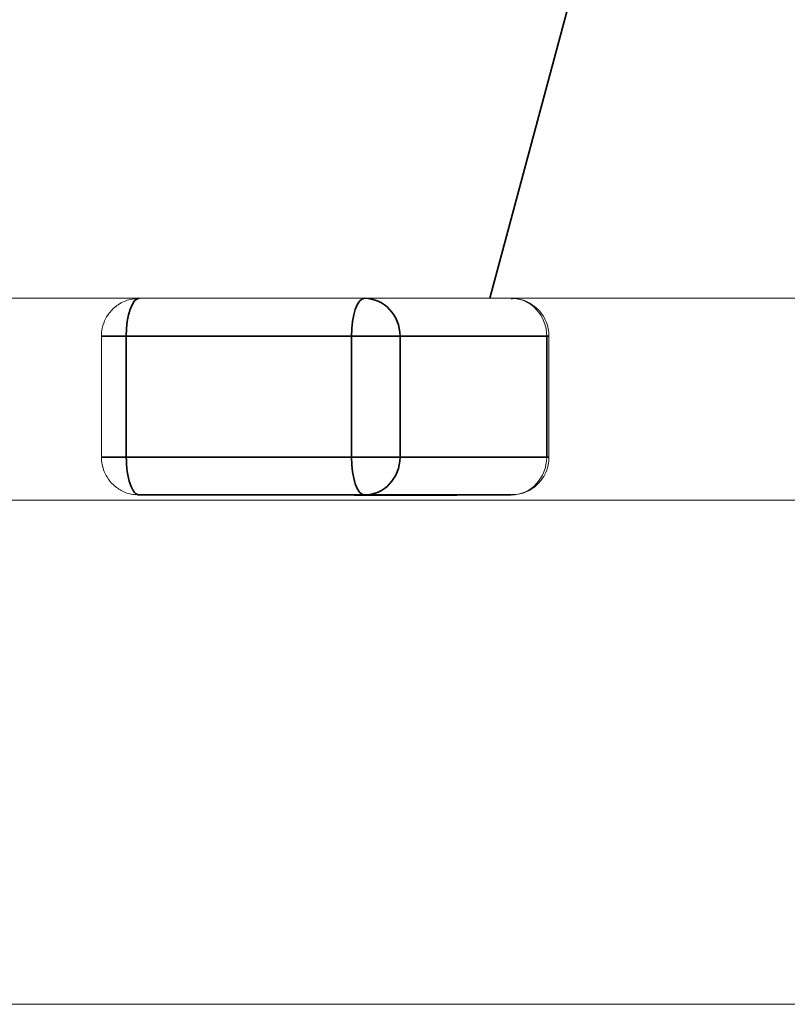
# Model space of a CAD drawing. Header units: millimetres. Extents: x 4 to 1188, y 1 to 840.
# Tile 272 of 310: x 855.764 to 856.17, y 417.579 to 418.099. Entities that reach past the tile are written whole.
import ezdxf

# ---------------------------------------------------------------- set-up
doc = ezdxf.new("R2010")
doc.units = ezdxf.units.MM
doc.layers.add('1', color=7, linetype='Continuous')
doc.styles.add('Arial Unicode MS', font='Arial Unicode MS')
doc.dimstyles.get("Standard").update_dxf_attribs({"dimtxt": 0.18, "dimasz": 0.18, "dimexe": 0.18, "dimexo": 0.0625, "dimgap": 0.09, "dimtad": 0, "dimtih": 1, "dimtoh": 1, "dimdec": 4, "dimzin": 0, "dimdsep": 46, "dimtxsty": 'Standard', "dimcen": 0.09, "dimadec": 0, "dimazin": 0, "dimtfac": 1, "dimtdec": 4, "dimtofl": 0, "dimtmove": 0, "dimatfit": 3, "dimfxl": 0, "dimtolj": 1, "dimtzin": 0, "dimarcsym": 0})

# ---------------------------------------------------------------- blocks, each defined once
blk = doc.blocks.new('_U29')
at = {"layer": '1', "color": 18, "lineweight": 35}
for p, q in [((843.8309, 533.08637), (895.22582, 533.08637)), ((893.22582, 533.08637), (893.22582, 331.75303)), ((847.8309, 331.75303), (895.22582, 331.75303))]:
    blk.add_line(p, q, dxfattribs=at)
at = {"layer": '1', "color": 18, "lineweight": 70}
for points in [[(893.22582, 533.08637), (894.00175, 529.58637), (892.44989, 529.58637)], [(893.22582, 331.75303), (892.44989, 335.25303), (894.00175, 335.25304)]]:
    blk.add_solid(points, dxfattribs=at)
at = {"layer": '1', "color": 18, "linetype": 'Continuous', "lineweight": 13, "insert": (892.77294, 428.04304), "char_height": 3, "attachment_point": 7, "rotation": 90, "line_spacing_factor": 1.047437, "style": 'Arial Unicode MS'}
blk.add_mtext('\\fArial Unicode MS|b0|i0;\\W1.0000;1510', dxfattribs=at)

msp = doc.modelspace()

# ---------------------------------------------------------------- hatches: boundary and pattern name
at = {"layer": '1', "linetype": 'Continuous', "lineweight": 35}
h = msp.add_hatch(dxfattribs=at)
h.set_pattern_fill('ANSI31', color=154, scale=1.55, angle=-2.13e-14, style=0)
h.paths.add_polyline_path([(860.14425, 418.95196), (862.02062, 418.95196), (862.02062, 418.15196), (862.41046, 418.15196), (862.41046, 417.95196), (854.89355, 417.95196), (854.89355, 417.70262), (854.228, 417.70262), (854.228, 417.95196), (854.04297, 417.95196), (854.04297, 418.15196), (860.14425, 418.15196)], flags=0)
h = msp.add_hatch(dxfattribs=at)
h.set_pattern_fill('ANSI31', color=154, scale=1.55, angle=29.9848, style=0)
h.paths.add_polyline_path([(854.04297, 417.95196), (854.04297, 418.1704), (860.6361, 418.1704), (860.6361, 417.95196)], flags=0)
h.paths.add_polyline_path([(861.60475, 417.95196), (861.60475, 418.1704), (863.27025, 418.1704), (863.27025, 417.95196)], flags=0)
h.paths.add_polyline_path([(863.66123, 417.95196), (863.66123, 418.1704), (864.35966, 418.1704), (864.35966, 417.95196)], flags=0)
h.paths.add_polyline_path([(860.69246, 417.95196), (860.69246, 418.1704), (861.50095, 418.1704), (861.50095, 417.95196)], flags=0)

# ---------------------------------------------------------------- linework, layer by layer
at = {"layer": '1', "color": 154, "linetype": 'Continuous', "lineweight": 13}
for p, q in [((860.6361, 417.95196), (854.04297, 417.95196)), ((862.41046, 417.95196), (854.89355, 417.95196)), ((855.80722, 417.93196), (855.80722, 417.86796)), ((856.04378, 417.86796), (856.04378, 417.93196)), ((854.95841, 417.84529), (856.31488, 417.84529)), ((855.90475, 417.84796), (855.82722, 417.84796)), ((855.9416, 417.84796), (855.90475, 417.84796)), ((855.9409, 417.84796), (855.94782, 417.84796)), ((855.9409, 417.84769), (855.94782, 417.84769)), ((855.94168, 417.84769), (855.941, 417.84769)), ((855.94782, 417.84769), (855.94782, 417.84796)), ((855.96131, 417.84769), (855.95522, 417.84769)), ((855.95804, 417.84796), (855.96111, 417.84796)), ((855.95822, 417.84796), (855.95822, 417.84769)), ((855.96107, 417.84769), (855.96434, 417.84769)), ((855.9615, 417.84769), (855.96133, 417.84769)), ((855.96286, 417.84796), (855.96286, 417.84769)), ((855.97097, 417.84769), (855.96775, 417.84769)), ((855.97442, 417.84769), (855.96936, 417.84769)), ((855.97056, 417.84769), (855.97096, 417.84769)), ((855.97426, 417.84796), (855.97426, 417.84769)), ((855.97426, 417.84796), (855.97499, 417.84796)), ((855.97426, 417.84769), (855.97499, 417.84769)), ((855.97466, 417.84769), (855.97579, 417.84769)), ((855.97956, 417.84769), (855.97499, 417.84769)), ((855.98372, 417.84769), (855.97499, 417.84769)), ((855.97504, 417.84769), (855.98328, 417.84769)), ((855.97957, 417.84796), (855.98188, 417.84796)), ((855.97964, 417.84796), (855.98948, 417.84796)), ((855.97964, 417.84769), (855.98948, 417.84769)), ((856.02378, 417.84796), (855.97969, 417.84796)), ((855.98188, 417.84796), (855.9825, 417.84796)), ((855.98328, 417.84796), (855.98328, 417.84769)), ((855.98328, 417.84796), (855.98396, 417.84796)), ((855.98328, 417.84769), (855.98396, 417.84769)), ((855.99091, 417.84769), (855.98658, 417.84769)), ((855.98948, 417.84796), (855.98948, 417.84769)), ((855.98948, 417.84796), (855.99503, 417.84796)), ((855.98948, 417.84769), (855.99503, 417.84769)), ((855.99503, 417.84769), (855.99091, 417.84769)), ((855.99503, 417.84796), (855.99503, 417.84769)), ((851.08068, 417.57862), (856.31488, 417.57862))]:
    msp.add_line(p, q, dxfattribs=at)
at = {"layer": '1', "color": 154, "linetype": 'Continuous', "lineweight": 35}
for p, q in [((855.80722, 417.93196), (855.82038, 417.93196)), ((855.82038, 417.93196), (855.93941, 417.93196)), ((855.82038, 417.86796), (855.82038, 417.93196)), ((855.93941, 417.93196), (855.93941, 417.86796)), ((855.93941, 417.93196), (855.96505, 417.93196)), ((855.96505, 417.93196), (856.04257, 417.93196)), ((855.96505, 417.86796), (855.96505, 417.93196)), ((856.04378, 417.93196), (856.04257, 417.93196)), ((856.04257, 417.93196), (856.04257, 417.86796)), ((855.80722, 417.86796), (855.82038, 417.86796)), ((855.93941, 417.86796), (855.82038, 417.86796)), ((855.96505, 417.86796), (855.93941, 417.86796)), ((856.04257, 417.86796), (855.96505, 417.86796)), ((856.04378, 417.86796), (856.04257, 417.86796)), ((855.82722, 417.84796), (855.94625, 417.84796)), ((855.94625, 417.84796), (856.02378, 417.84796))]:
    msp.add_line(p, q, dxfattribs=at)
for centre, major_axis, ratio, start_param, end_param in [((855.82722, 417.93196), (0, 0.02), 0.34202, 0, 1.570796), ((855.94625, 417.93196), (0, -0.02), 0.34202, 3.141593, 4.712389), ((855.94625, 417.93196), (0, 0.02), 0.939693, 4.712389, 6.283185), ((855.82722, 417.86796), (0, 0.02), 0.34202, 1.570796, 3.141593), ((855.94625, 417.86796), (0, -0.02), 0.34202, 4.712389, 6.283185), ((855.94625, 417.86796), (0, 0.02), 0.939693, 3.141593, 4.712389)]:
    msp.add_ellipse(centre, major_axis=major_axis, ratio=ratio, start_param=start_param, end_param=end_param, dxfattribs=at)
at = {"layer": '1', "color": 154, "linetype": 'Continuous', "lineweight": 13}
for centre, start_param, end_param in [((856.02378, 417.93196), 1.570796, 3.141593), ((856.02378, 417.86796), 0, 1.570796)]:
    msp.add_ellipse(centre, major_axis=(0, -0.02), ratio=0.939693, start_param=start_param, end_param=end_param, dxfattribs=at)
for points, knots in [([(855.82695, 417.95164), (855.82546, 417.95176), (855.82167, 417.95159), (855.81601, 417.94896), (855.81147, 417.94472), (855.80864, 417.9399), (855.80743, 417.93569), (855.80722, 417.93295), (855.80722, 417.93196)], [0, 0, 0, 0, 0.140373, 0.368632, 0.582532, 0.733206, 0.904543, 1, 1, 1, 1]), ([(856.04378, 417.93196), (856.04375, 417.93464), (856.04305, 417.93822), (856.04057, 417.94311), (856.03748, 417.9469), (856.03255, 417.95022), (856.02769, 417.95197), (856.02468, 417.95178), (856.02382, 417.95166)], [0, 0, 0, 0, 0.247015, 0.350829, 0.522774, 0.709632, 0.918283, 1, 1, 1, 1]), ([(855.80722, 417.86796), (855.80725, 417.86527), (855.80795, 417.86169), (855.81043, 417.85681), (855.81352, 417.85301), (855.81845, 417.84969), (855.82331, 417.84794), (855.82633, 417.84813), (855.82719, 417.84826)], [0, 0, 0, 0, 0.247003, 0.350814, 0.522753, 0.709604, 0.918247, 1, 1, 1, 1]), ([(856.02407, 417.84827), (856.02556, 417.84816), (856.02934, 417.84832), (856.03499, 417.85095), (856.03953, 417.85519), (856.04236, 417.86001), (856.04357, 417.86422), (856.04377, 417.86696), (856.04378, 417.86796)], [0, 0, 0, 0, 0.139721, 0.368158, 0.582223, 0.733016, 0.904499, 1, 1, 1, 1]), ([(855.95522, 417.84769), (855.95488, 417.84769), (855.9542, 417.84769), (855.95318, 417.84769), (855.95216, 417.84769), (855.95115, 417.84769), (855.95015, 417.84769), (855.94916, 417.84769), (855.94818, 417.84769), (855.94721, 417.84769), (855.94629, 417.84769), (855.94542, 417.84769), (855.94462, 417.84769), (855.94389, 417.84769), (855.94323, 417.84769), (855.94264, 417.84769), (855.94212, 417.84769), (855.94183, 417.84769), (855.94168, 417.84769)], [0, 0, 0, 0, 0.0636, 0.125297, 0.185569, 0.244698, 0.303717, 0.36292, 0.4233, 0.485177, 0.547083, 0.608525, 0.669965, 0.732299, 0.79565, 0.861055, 0.929122, 1, 1, 1, 1]), ([(855.94541, 417.84769), (855.94531, 417.84769), (855.94513, 417.84769), (855.94498, 417.84769), (855.94493, 417.84769), (855.945, 417.84769), (855.94518, 417.84769), (855.94549, 417.84769), (855.94594, 417.84769), (855.94651, 417.84769), (855.94717, 417.84769), (855.94787, 417.84769), (855.94861, 417.84769), (855.94913, 417.84769), (855.9494, 417.84769)], [0, 0, 0, 0, 0.085719, 0.171409, 0.258144, 0.346929, 0.433983, 0.516734, 0.597416, 0.678635, 0.760267, 0.840143, 0.920177, 1, 1, 1, 1]), ([(855.95377, 417.84769), (855.95355, 417.84769), (855.95313, 417.84769), (855.95247, 417.84769), (855.95183, 417.84769), (855.9512, 417.84769), (855.95058, 417.84769), (855.94997, 417.84769), (855.94936, 417.84769), (855.94878, 417.84769), (855.94822, 417.84769), (855.94769, 417.84769), (855.94721, 417.84769), (855.94676, 417.84769), (855.94636, 417.84769), (855.946, 417.84769), (855.94567, 417.84769), (855.9455, 417.84769), (855.94541, 417.84769)], [0, 0, 0, 0, 0.066572, 0.13029, 0.192297, 0.252922, 0.312507, 0.371488, 0.430679, 0.491399, 0.55197, 0.611245, 0.671453, 0.732173, 0.795077, 0.860442, 0.928163, 1, 1, 1, 1]), ([(855.94782, 417.84796), (855.94808, 417.84796), (855.94859, 417.84796), (855.94935, 417.84796), (855.95011, 417.84796), (855.95085, 417.84796), (855.95158, 417.84796), (855.95229, 417.84796), (855.95299, 417.84796), (855.95367, 417.84796), (855.95433, 417.84796), (855.95497, 417.84796), (855.95558, 417.84796), (855.95617, 417.84796), (855.95672, 417.84796), (855.95725, 417.84796), (855.95776, 417.84796), (855.95806, 417.84796), (855.95822, 417.84796)], [0, 0, 0, 0, 0.069834, 0.137027, 0.201482, 0.26454, 0.325973, 0.386386, 0.445761, 0.505612, 0.565114, 0.62475, 0.684179, 0.744219, 0.805179, 0.868395, 0.933204, 1, 1, 1, 1]), ([(855.94782, 417.84769), (855.94808, 417.84769), (855.94859, 417.84769), (855.94935, 417.84769), (855.95011, 417.84769), (855.95085, 417.84769), (855.95158, 417.84769), (855.95229, 417.84769), (855.95299, 417.84769), (855.95367, 417.84769), (855.95433, 417.84769), (855.95497, 417.84769), (855.95558, 417.84769), (855.95617, 417.84769), (855.95672, 417.84769), (855.95725, 417.84769), (855.95776, 417.84769), (855.95806, 417.84769), (855.95822, 417.84769)], [0, 0, 0, 0, 0.069834, 0.137027, 0.201482, 0.26454, 0.325973, 0.386386, 0.445761, 0.505612, 0.565114, 0.62475, 0.684179, 0.744219, 0.805179, 0.868395, 0.933204, 1, 1, 1, 1]), ([(855.9494, 417.84769), (855.94961, 417.84769), (855.95004, 417.84769), (855.95068, 417.84769), (855.95132, 417.84769), (855.95195, 417.84769), (855.95257, 417.84769), (855.95317, 417.84769), (855.95378, 417.84769), (855.95436, 417.84769), (855.95493, 417.84769), (855.95546, 417.84769), (855.95595, 417.84769), (855.95639, 417.84769), (855.9568, 417.84769), (855.95715, 417.84769), (855.95748, 417.84769), (855.95765, 417.84769), (855.95774, 417.84769)], [0, 0, 0, 0, 0.066317, 0.129769, 0.19137, 0.251932, 0.311622, 0.370964, 0.430518, 0.491181, 0.552101, 0.612139, 0.672483, 0.733576, 0.79644, 0.860911, 0.929048, 1, 1, 1, 1]), ([(855.95774, 417.84769), (855.95782, 417.84769), (855.95798, 417.84769), (855.95814, 417.84769), (855.95823, 417.84769), (855.95825, 417.84769), (855.95821, 417.84769), (855.95808, 417.84769), (855.9579, 417.84769), (855.95765, 417.84769), (855.95733, 417.84769), (855.95698, 417.84769), (855.95656, 417.84769), (855.9561, 417.84769), (855.95559, 417.84769), (855.95503, 417.84769), (855.95442, 417.84769), (855.95399, 417.84769), (855.95377, 417.84769)], [0, 0, 0, 0, 0.071137, 0.138231, 0.203142, 0.26568, 0.326444, 0.386738, 0.447229, 0.507578, 0.568073, 0.6278, 0.68712, 0.747031, 0.807329, 0.869576, 0.933384, 1, 1, 1, 1]), ([(855.95822, 417.84796), (855.95823, 417.84796), (855.95825, 417.84796), (855.95847, 417.84796), (855.95883, 417.84796), (855.95936, 417.84796), (855.96004, 417.84796), (855.96085, 417.84796), (855.96179, 417.84796), (855.9625, 417.84796), (855.96286, 417.84796)], [0, 0, 0, 0, 0.145359, 0.278702, 0.403602, 0.521669, 0.637521, 0.753704, 0.873213, 1, 1, 1, 1]), ([(855.95822, 417.84769), (855.95823, 417.84769), (855.95825, 417.84769), (855.95847, 417.84769), (855.95883, 417.84769), (855.95936, 417.84769), (855.96004, 417.84769), (855.96085, 417.84769), (855.96179, 417.84769), (855.9625, 417.84769), (855.96286, 417.84769)], [0, 0, 0, 0, 0.145359, 0.278702, 0.403602, 0.521669, 0.637521, 0.753704, 0.873213, 1, 1, 1, 1]), ([(855.96936, 417.84769), (855.969, 417.84769), (855.9683, 417.84769), (855.96721, 417.84769), (855.96615, 417.84769), (855.9651, 417.84769), (855.96409, 417.84769), (855.96311, 417.84769), (855.96217, 417.84769), (855.9616, 417.84769), (855.96131, 417.84769)], [0, 0, 0, 0, 0.124835, 0.244778, 0.360989, 0.477964, 0.596922, 0.721591, 0.855098, 1, 1, 1, 1]), ([(855.96775, 417.84769), (855.96744, 417.84769), (855.96684, 417.84769), (855.9659, 417.84769), (855.96498, 417.84769), (855.96425, 417.84769), (855.96368, 417.84769), (855.96329, 417.84769), (855.96291, 417.84769), (855.96257, 417.84769), (855.96226, 417.84769), (855.96198, 417.84769), (855.96171, 417.84769), (855.96157, 417.84769), (855.9615, 417.84769)], [0, 0, 0, 0, 0.121251, 0.236225, 0.351248, 0.46958, 0.530064, 0.590153, 0.652342, 0.715003, 0.781621, 0.850161, 0.923157, 1, 1, 1, 1]), ([(855.96286, 417.84796), (855.96314, 417.84796), (855.9637, 417.84796), (855.96455, 417.84796), (855.9654, 417.84796), (855.96624, 417.84796), (855.96708, 417.84796), (855.96791, 417.84796), (855.96873, 417.84796), (855.96954, 417.84796), (855.97032, 417.84796), (855.97105, 417.84796), (855.97172, 417.84796), (855.97234, 417.84796), (855.97291, 417.84796), (855.97342, 417.84796), (855.97388, 417.84796), (855.97413, 417.84796), (855.97426, 417.84796)], [0, 0, 0, 0, 0.062131, 0.121966, 0.18057, 0.238576, 0.296, 0.354359, 0.413781, 0.475098, 0.53728, 0.598918, 0.661235, 0.724322, 0.789217, 0.856397, 0.926508, 1, 1, 1, 1]), ([(855.96286, 417.84769), (855.96314, 417.84769), (855.9637, 417.84769), (855.96455, 417.84769), (855.9654, 417.84769), (855.96624, 417.84769), (855.96708, 417.84769), (855.96791, 417.84769), (855.96873, 417.84769), (855.96954, 417.84769), (855.97032, 417.84769), (855.97105, 417.84769), (855.97172, 417.84769), (855.97234, 417.84769), (855.97291, 417.84769), (855.97342, 417.84769), (855.97388, 417.84769), (855.97413, 417.84769), (855.97426, 417.84769)], [0, 0, 0, 0, 0.062131, 0.121966, 0.18057, 0.238576, 0.296, 0.354359, 0.413781, 0.475098, 0.53728, 0.598918, 0.661235, 0.724322, 0.789217, 0.856397, 0.926508, 1, 1, 1, 1]), ([(855.96434, 417.84769), (855.96464, 417.84769), (855.96523, 417.84769), (855.96615, 417.84769), (855.96706, 417.84769), (855.9678, 417.84769), (855.96837, 417.84769), (855.96877, 417.84769), (855.96914, 417.84769), (855.96949, 417.84769), (855.96981, 417.84769), (855.97008, 417.84769), (855.97035, 417.84769), (855.97049, 417.84769), (855.97056, 417.84769)], [0, 0, 0, 0, 0.118287, 0.232233, 0.346524, 0.465805, 0.527138, 0.589344, 0.651742, 0.715748, 0.781761, 0.851382, 0.923764, 1, 1, 1, 1]), ([(855.97064, 417.84796), (855.97068, 417.84796), (855.97108, 417.84796), (855.97181, 417.84796), (855.97284, 417.84796), (855.97381, 417.84796), (855.97475, 417.84796), (855.97563, 417.84796), (855.97648, 417.84796), (855.97728, 417.84796), (855.97804, 417.84796), (855.97876, 417.84796), (855.97943, 417.84796), (855.98006, 417.84796), (855.98065, 417.84796), (855.98121, 417.84796), (855.9817, 417.84796), (855.98216, 417.84796), (855.98259, 417.84796), (855.98297, 417.84796), (855.98318, 417.84796), (855.98328, 417.84796)], [0, 0, 0, 0, 0.007636, 0.076913, 0.142602, 0.205191, 0.265033, 0.322394, 0.377725, 0.430551, 0.482247, 0.532426, 0.582145, 0.631179, 0.680546, 0.730232, 0.78111, 0.833066, 0.886405, 0.942234, 1, 1, 1, 1]), ([(855.97579, 417.84769), (855.97602, 417.84769), (855.97646, 417.84769), (855.97708, 417.84769), (855.97764, 417.84769), (855.97815, 417.84769), (855.97859, 417.84769), (855.97898, 417.84769), (855.97931, 417.84769), (855.97947, 417.84769), (855.97956, 417.84769)], [0, 0, 0, 0, 0.134393, 0.262803, 0.38593, 0.507853, 0.627247, 0.748261, 0.872335, 1, 1, 1, 1])]:
    msp.add_open_spline(points, degree=3, knots=knots, dxfattribs=at)

# ---------------------------------------------------------------- dimensions: what is measured, and where the dimension line sits
at = {"layer": '1', "color": 18, "linetype": 'Continuous', "lineweight": 13}
dim = msp.add_linear_dim(base=(893.22582, 331.75303), p1=(808.36337, 533.08637), p2=(810.36337, 331.75303), angle=90, dimstyle='Standard', override={"dimtxt": 3, "dimasz": 3.5, "dimexe": 2, "dimexo": 1, "dimgap": 1.5, "dimtad": 1, "dimtih": 0, "dimtoh": 0, "dimdec": 2, "dimlfac": 7.5, "dimzin": 8, "dimdsep": 44, "dimlunit": 2, "dimtxsty": 'Arial Unicode MS', "dimsah": 1, "dimse1": 0, "dimse2": 0, "dimsd1": 0, "dimsd2": 0, "dimclrd": 18, "dimclre": 18, "dimclrt": 18, "dimtol": 0, "dimtm": -0.1, "dimtfac": 0.666667, "dimtdec": 2, "dimtofl": 1, "dimtmove": 0, "dimtzin": 8, "dimlwd": 35, "dimlwe": 35}, dxfattribs=at)
dim.commit()
dim.dimension.update_dxf_attribs({"geometry": '_U29', "text_midpoint": (893.22582, 432.4197), "dimtype": 160})

doc.saveas('drawing.dxf')
